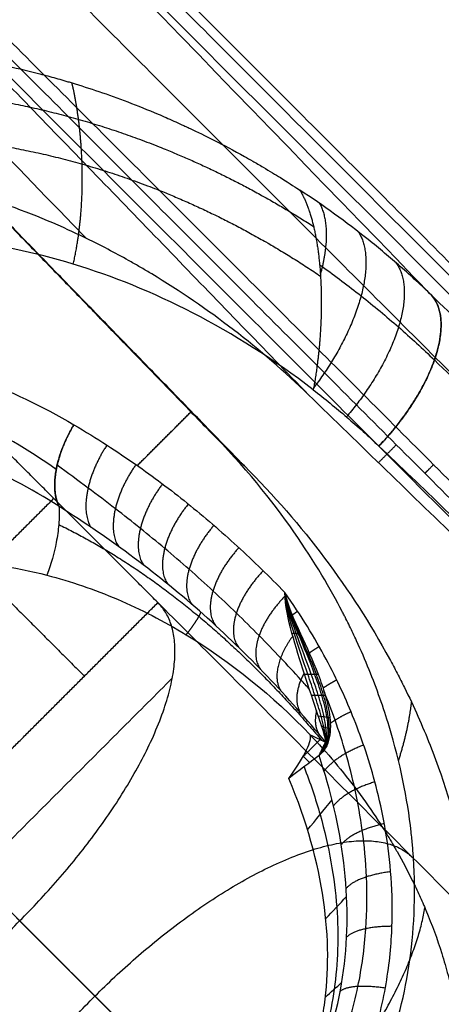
# Model space of a CAD drawing. Header units: millimetres. Extents: x -657 to 864, y -831 to 851.
# Tile 337 of 656: x -510.37 to -508.37, y 108.33 to 112.99. Entities that reach past the tile are written whole.
import ezdxf

# ---------------------------------------------------------------- set-up
doc = ezdxf.new("R2010")
doc.units = ezdxf.units.MM
doc.layers.add('Default', color=7, linetype='Continuous', true_color=0x000000)

msp = doc.modelspace()

# ---------------------------------------------------------------- linework, layer by layer
at = {"layer": 'Default'}
for points in [[(-473.689, 252.9367, -369.8785), (-564.1373, 162.4884, -369.8785), (-654.5856, 72.0401, -369.8785)], [(-474.323, 252.1079, -369.6653), (-564.0399, 162.3909, -369.6653), (-653.7569, 72.6739, -369.6653)], [(-151.6224, -113.899, -356.8362), (-330.6293, 65.108, -356.8362), (-509.6363, 244.1149, -356.8362)], [(-152.2206, -113.3994, -357.0781), (-330.6784, 65.0584, -357.0781), (-509.1362, 243.5162, -357.0781)], [(-363.37, 241.8283, -413.9261), (-503.4234, 101.7749, -413.9261), (-643.4767, -38.2784, -413.9261)], [(-363.801, 241.2679, -413.6894), (-503.3586, 101.7103, -413.6894), (-642.9162, -37.8474, -413.6894)], [(-236.2074, 159.5297, -441.8414), (-398.6931, -2.956, -441.8414), (-561.1788, -165.4416, -441.8414)], [(-236.6391, 159.098, -441.5875), (-398.6931, -2.956, -441.5875), (-560.747, -165.0099, -441.5875)], [(-501.469, 110.3882, -340.6566), (-508.0741, 116.9933, -340.6566), (-514.6793, 123.5984, -340.6566)], [(-514.6793, 123.5984, -340.4027), (-508.0741, 116.9933, -340.4027), (-501.469, 110.3882, -340.4027)], [(-501.469, 110.3882, -340.5297), (-508.0741, 116.9933, -340.5297), (-514.6793, 123.5984, -340.5297)]]:
    msp.add_open_spline(points, degree=2, dxfattribs=at)
for points, knots in [([(-593.1474, 191.4984, -340.3025), (-583.971, 182.322, -350.7035), (-555.936, 154.287, -379.3443), (-491.4402, 89.7912, -426.6492), (-434.2151, 32.5661, -441.8414), (-398.6931, -2.956, -441.8414)], [2.41548, 2.41548, 2.41548, 2.41548, 70.396144, 198.636056, 404.995527, 404.995527, 404.995527, 404.995527]), ([(-592.6359, 190.9868, -340.5563), (-583.5819, 181.9329, -350.7875), (-555.6847, 154.0357, -379.2423), (-491.3808, 89.7317, -426.406), (-434.1928, 32.5437, -441.5875), (-398.6931, -2.956, -441.5875)], [2.408267, 2.408267, 2.408267, 2.408267, 69.367076, 197.537893, 403.786179, 403.786179, 403.786179, 403.786179])]:
    msp.add_open_spline(points, degree=3, knots=knots, dxfattribs=at)
at = {"layer": 'Default', "color": 18, "true_color": 0x000000}
for points, degree in [([(-515.5689, 122.0219, -337.5103), (-509.2279, 115.681, -337.5103), (-502.887, 109.3401, -337.5103)], 2), ([(-502.8549, 109.3722, -338.4639), (-509.1958, 115.7131, -338.4639), (-515.5367, 122.054, -338.4639)], 2), ([(-515.601, 121.9898, -336.5566), (-509.2601, 115.6489, -336.5566), (-502.9191, 109.3079, -336.5566)], 2), ([(-503.3988, 108.8282, -335.8484), (-509.7398, 115.1691, -335.8484), (-516.0807, 121.5101, -335.8484)], 2), ([(-503.4321, 108.7949, -338.4639), (-509.773, 115.1359, -338.4639), (-516.114, 121.4768, -338.4639)], 2), ([(-516.1744, 121.4164, -336.6704), (-509.8335, 115.0755, -336.6704), (-503.4925, 108.7345, -336.6704)], 2), ([(-516.1442, 121.4466, -337.5672), (-509.8033, 115.1057, -337.5672), (-503.4623, 108.7647, -337.5672)], 2), ([(-513.2857, 118.0756, -336.6704), (-507.827, 112.6169, -336.6704), (-502.3684, 107.1582, -336.6704)], 2), ([(-513.1387, 118.0213, -335.8484), (-507.6553, 112.5379, -335.8484), (-502.1719, 107.0545, -335.8484)], 2), ([(-502.584, 106.0264, -334.7666), (-508.2214, 111.6638, -334.7666), (-513.8588, 117.3012, -334.7666)], 2), ([(-508.4207, 111.6852, -330.8051), (-510.2334, 113.5572, -332.1256), (-512.0461, 115.4292, -333.4461), (-513.8588, 117.3012, -334.7666)], 3), ([(-509.003, 111.2131, -330.8733), (-511.5289, 113.8216, -332.7133), (-514.0548, 116.4301, -334.5534)], 2), ([(-514.0525, 116.4419, -334.8674), (-508.5876, 110.977, -334.8674), (-503.1227, 105.5121, -334.8674)], 2), ([(-501.8614, 105.3655, -336.3802), (-507.3387, 110.8428, -336.3802), (-512.8161, 116.3201, -336.3802)], 2), ([(-514.1413, 116.1615, -333.1833), (-512.7795, 114.7591, -332.2071), (-511.4176, 113.3566, -331.2308), (-510.0557, 111.9542, -330.2546)], 3), ([(-513.0742, 116.062, -335.8356), (-507.4806, 110.4685, -335.8356), (-501.8871, 104.8749, -335.8356)], 2), ([(-513.3323, 115.8039, -335.291), (-507.8999, 110.3715, -335.291), (-502.4675, 104.9391, -335.291)], 2), ([(-511.1398, 114.4932, -332.7859), (-508.3199, 111.6734, -332.7859), (-505.5001, 108.8536, -332.7859)], 2), ([(-511.7444, 114.0442, -332.8703), (-508.9036, 111.2034, -332.8703), (-506.0628, 108.3626, -332.8703)], 2), ([(-518.091, 112.4034, -334.8674), (-512.626, 106.9385, -334.8674), (-507.1611, 101.4736, -334.8674)], 2), ([(-510.6192, 112.2232, -330.0648), (-510.0471, 111.6339, -330.52), (-509.4751, 111.0445, -330.9752)], 2), ([(-518.9502, 112.2098, -334.7666), (-513.3128, 106.5724, -334.7666), (-507.6754, 100.9349, -334.7666)], 2), ([(-508.4207, 111.6852, -330.8051), (-508.4685, 111.7312, -330.7649), (-508.5664, 111.8211, -330.6846), (-508.7199, 111.9496, -330.5649), (-508.8793, 112.0708, -330.4463), (-508.9889, 112.1464, -330.3684), (-509.0444, 112.1829, -330.3297)], 3), ([(-509.3074, 110.8769, -330.8842), (-509.9273, 111.5142, -330.4506), (-510.5472, 112.1514, -330.0171)], 2), ([(-506.5882, 100.8185, -335.291), (-512.0206, 106.2509, -335.291), (-517.453, 111.6832, -335.291)], 2), ([(-509.8623, 111.4473, -330.4961), (-509.9697, 111.556, -330.4961), (-510.0771, 111.6648, -330.4961)], 2), ([(-502.584, 106.0264, -334.7666), (-502.9419, 106.3734, -334.5235), (-503.6335, 107.0439, -334.0538), (-504.5957, 107.9767, -333.4002), (-505.49, 108.8438, -332.7927), (-506.3197, 109.6482, -332.2291), (-507.087, 110.3921, -331.7079), (-507.7919, 111.0755, -331.2294), (-508.2176, 111.4882, -330.9395), (-508.4207, 111.6852, -330.8051)], 3), ([(-508.8073, 100.7193, -336.6704), (-514.2659, 106.178, -336.6704), (-519.7246, 111.6367, -336.6704)], 2), ([(-506.7348, 105.0858, -326.8412), (-510.0154, 108.3663, -328.622), (-513.2959, 111.6469, -330.4029)], 2), ([(-509.9628, 111.5506, -330.4259), (-509.9637, 111.5497, -330.5058), (-509.9646, 111.5488, -330.5857)], 2), ([(-508.7036, 100.5229, -335.8484), (-514.187, 106.0063, -335.8484), (-519.6704, 111.4897, -335.8484)], 2), ([(-512.721, 108.4658, -330.7137), (-512.7481, 108.5116, -330.6851), (-512.8019, 108.6084, -330.6261), (-512.8787, 108.7685, -330.5333), (-512.9512, 108.9501, -330.4337), (-513.0159, 109.1581, -330.3268), (-513.067, 109.3979, -330.2127), (-513.0943, 109.6757, -330.0932), (-513.0819, 109.9931, -329.9736), (-513.0036, 110.3447, -329.8665), (-512.8548, 110.6662, -329.7988), (-512.6548, 110.9307, -329.7735), (-512.4098, 111.1431, -329.7863), (-512.1232, 111.3031, -329.8359), (-511.7937, 111.4084, -329.9238), (-511.4219, 111.4512, -330.0527), (-511.011, 111.4207, -330.2258), (-510.5696, 111.3039, -330.4446), (-510.267, 111.1619, -330.6188), (-510.1149, 111.0719, -330.7137)], 3), ([(-506.524, 100.238, -335.8356), (-512.1175, 105.8316, -335.8356), (-517.7111, 111.4251, -335.8356)], 2), ([(-509.7171, 110.2297, -330.8479), (-510.2104, 110.723, -331.1157), (-510.7037, 111.2164, -331.3835)], 2), ([(-503.1227, 105.5121, -334.8674), (-506.0628, 108.3626, -332.8703), (-509.003, 111.2131, -330.8733)], 2), ([(-508.9809, 111.2368, -329.9581), (-508.9268, 111.1951, -329.9912), (-508.8209, 111.109, -330.0574), (-508.7196, 111.0178, -330.1238), (-508.6701, 110.9708, -330.1571)], 3), ([(-517.9692, 111.167, -336.3802), (-512.4919, 105.6897, -336.3802), (-507.0145, 100.2124, -336.3802)], 2), ([(-509.8147, 110.8785, -330.9072), (-509.6876, 111.0056, -330.9072), (-509.5606, 111.1326, -330.9072)], 2), ([(-510.1149, 111.0719, -330.7137), (-510.0601, 111.0395, -330.7479), (-509.9567, 110.9754, -330.8135), (-509.8219, 110.8846, -330.902), (-509.6983, 110.795, -330.9855), (-509.5782, 110.7016, -331.0692), (-509.4576, 110.6012, -331.1558), (-509.3404, 110.4971, -331.2426), (-509.2254, 110.3885, -331.3302), (-509.1518, 110.3149, -331.3879), (-509.1156, 110.2778, -331.4166)], 3), ([(-509.4751, 111.0445, -330.9752), (-509.3913, 110.9607, -330.9297), (-509.3074, 110.8769, -330.8842)], 2), ([(-508.6722, 110.8924, -331.098), (-508.6299, 110.9347, -332.9827), (-508.5876, 110.977, -334.8674)], 2), ([(-508.6701, 110.9708, -330.1571), (-508.4659, 110.7769, -330.2943), (-508.0405, 110.3636, -330.5836), (-507.3355, 109.6804, -331.0624), (-506.5682, 108.9365, -331.5836), (-505.7384, 108.132, -332.1472), (-504.8442, 107.265, -332.7546), (-503.8819, 106.3321, -333.4082), (-503.1903, 105.6616, -333.8779), (-502.8324, 105.3146, -334.121)], 3), ([(-511.052, 110.8681, -331.3835), (-510.5587, 110.3748, -331.1157), (-510.0654, 109.8815, -330.8479)], 2), ([(-510.2104, 110.723, -331.1157), (-510.5587, 110.3748, -331.1157), (-510.9069, 110.0265, -331.1157)], 2), ([(-510.1868, 110.5992, -330.2805), (-509.907, 110.4632, -330.4357), (-509.6386, 110.2868, -330.6065), (-509.3893, 110.0706, -330.7897), (-509.1551, 109.8334, -330.973), (-508.9427, 109.5789, -331.1526)], 5), ([(-510.199, 110.5137, -330.0995), (-510.2087, 110.4652, -330.0036), (-510.2232, 110.4136, -329.9119), (-510.2425, 110.3595, -329.8256)], 3), ([(-511.9266, 107.4663, -331.4168), (-511.8202, 107.3911, -331.488), (-511.5984, 107.2536, -331.6289), (-511.2118, 107.0846, -331.8466), (-510.8306, 106.9854, -332.0349), (-510.4678, 106.949, -332.1914), (-510.1277, 106.9694, -332.3167), (-509.8125, 107.0414, -332.412), (-509.5233, 107.1623, -332.478), (-509.2627, 107.3308, -332.5141), (-509.0335, 107.5473, -332.5191), (-508.8367, 107.8228, -332.4882), (-508.6967, 108.1405, -332.4185), (-508.6247, 108.4492, -332.3258), (-508.6025, 108.7211, -332.2279), (-508.6112, 108.9614, -332.1303), (-508.6403, 109.1752, -332.0351), (-508.682, 109.3627, -331.9453), (-508.7314, 109.5281, -331.8611), (-508.7863, 109.6776, -331.781), (-508.8464, 109.817, -331.7028), (-508.9178, 109.9609, -331.6184), (-509.0058, 110.1148, -331.5236), (-509.0767, 110.2227, -331.4535), (-509.1156, 110.2778, -331.4166)], 3), ([(-510.4136, 109.5332, -330.8479), (-510.0654, 109.8815, -330.8479), (-509.7171, 110.2297, -330.8479)], 2), ([(-509.7171, 110.2297, -330.8479), (-507.4725, 107.9851, -329.6294), (-505.2279, 105.7406, -328.4109)], 2), ([(-510.0116, 104.4138, -332.8703), (-512.8525, 107.2546, -332.8703), (-515.6933, 110.0954, -332.8703)], 2), ([(-509.6489, 109.8719, -331.6327), (-510.5849, 108.9358, -331.6327), (-511.5209, 107.9998, -331.6327)], 2), ([(-509.0304, 109.4992, -331.087), (-508.9893, 109.5404, -331.087), (-508.9482, 109.5815, -331.087)], 2), ([(-508.9964, 109.6039, -330.5159), (-508.9719, 109.5925, -330.8063), (-508.9474, 109.5811, -331.0967), (-508.9229, 109.5697, -331.3871)], 3), ([(-508.9538, 109.5052, -331.658), (-509.0016, 109.4695, -331.5606), (-509.0492, 109.4335, -331.466), (-509.0969, 109.3973, -331.3743)], 3), ([(-508.9983, 109.4719, -331.5681), (-509.0135, 109.4871, -331.3222), (-509.0287, 109.5023, -331.0764)], 2), ([(-509.0079, 109.1533, -331.4766), (-508.9692, 109.2008, -331.5687), (-508.9304, 109.2483, -331.6608), (-508.8917, 109.2957, -331.7529)], 3), ([(-508.9219, 108.7331, -331.6323), (-508.8889, 108.768, -331.7332), (-508.856, 108.803, -331.8341), (-508.8231, 108.8379, -331.9351)], 3), ([(-505.8827, 104.2337, -329.9806), (-508.1273, 106.4782, -331.1991), (-510.3719, 108.7228, -332.4176)], 2), ([(-508.9236, 108.3617, -331.7459), (-508.8977, 108.385, -331.8527), (-508.8718, 108.4083, -331.9594), (-508.8459, 108.4316, -332.0661)], 3)]:
    msp.add_open_spline(points, degree=degree, dxfattribs=at)
for points, degree, knots in [([(-513.8319, 107.3954, -330.3296), (-513.8449, 107.4151, -330.3159), (-513.8667, 107.4484, -330.2928), (-513.911, 107.5202, -330.244), (-513.9277, 107.5477, -330.2254), (-513.9646, 107.6106, -330.1835), (-513.9792, 107.6363, -330.1666), (-514.022, 107.7131, -330.1164), (-514.0469, 107.7602, -330.0863), (-514.0794, 107.824, -330.0459), (-514.0944, 107.8542, -330.027), (-514.1099, 107.8863, -330.007), (-514.1172, 107.9016, -329.9976), (-514.1202, 107.9079, -329.9937), (-514.1222, 107.9121, -329.9911), (-514.1227, 107.9131, -329.9905), (-514.1727, 108.0192, -329.9251), (-514.2142, 108.1181, -329.8662), (-514.2676, 108.2587, -329.7849), (-514.284, 108.3042, -329.7589), (-514.3064, 108.3704, -329.7217), (-514.3172, 108.403, -329.7036), (-514.3289, 108.44, -329.6831), (-514.3337, 108.4556, -329.6745), (-514.3369, 108.466, -329.6688), (-514.3381, 108.4699, -329.6667), (-514.3711, 108.5791, -329.6069), (-514.397, 108.6801, -329.5534), (-514.4291, 108.8278, -329.4776), (-514.4435, 108.9008, -329.4408), (-514.4574, 108.9841, -329.3997), (-514.4637, 109.0253, -329.3797), (-514.4662, 109.0428, -329.3712), (-514.4679, 109.0545, -329.3655), (-514.4686, 109.0595, -329.3631), (-514.4841, 109.1715, -329.3092), (-514.4938, 109.2751, -329.2611), (-514.5018, 109.4271, -329.1931), (-514.5042, 109.5022, -329.1601), (-514.5043, 109.5882, -329.1235), (-514.5037, 109.6307, -329.1056), (-514.5033, 109.6489, -329.098), (-514.503, 109.661, -329.093), (-514.5029, 109.6662, -329.0908), (-514.4963, 109.8898, -328.9982), (-514.4698, 110.1007, -328.9188), (-514.4044, 110.4027, -328.8169), (-514.3783, 110.5009, -328.7858), (-514.3334, 110.644, -328.7434), (-514.3095, 110.7146, -328.7233), (-514.2793, 110.7949, -328.7016), (-514.2658, 110.8288, -328.6928), (-514.2567, 110.8514, -328.6869), (-514.2526, 110.8616, -328.6843), (-514.2069, 110.9714, -328.6565), (-514.1617, 111.0665, -328.6348), (-514.0879, 111.2044, -328.607), (-514.0623, 111.2496, -328.5985), (-514.0091, 111.3384, -328.583), (-513.9823, 111.3808, -328.5762), (-513.8363, 111.5998, -328.5445), (-513.7022, 111.7628, -328.5319), (-513.4816, 111.9832, -328.532), (-513.404, 112.0533, -328.5352), (-513.2824, 112.1528, -328.5448), (-513.2409, 112.1851, -328.5488), (-513.1564, 112.2475, -328.5585), (-513.1122, 112.2784, -328.5642), (-512.9842, 112.3636, -328.5829), (-512.8953, 112.4167, -328.5984), (-512.7573, 112.4902, -328.6264), (-512.6872, 112.5255, -328.6416), (-512.6035, 112.5638, -328.6613), (-512.5673, 112.5796, -328.6701), (-512.543, 112.59, -328.6761), (-512.5298, 112.5956, -328.6795), (-512.3399, 112.6743, -328.7277), (-512.1485, 112.7346, -328.7841), (-511.8468, 112.7996, -328.8861), (-511.7438, 112.817, -328.9229), (-511.5865, 112.8362, -328.9823), (-511.5071, 112.844, -329.013), (-511.4134, 112.85, -329.0506), (-511.3662, 112.8521, -329.0698), (-511.346, 112.8529, -329.0781), (-511.3325, 112.8534, -329.0837), (-511.3249, 112.8536, -329.0868), (-511.2228, 112.8565, -329.1291), (-511.1239, 112.8554, -329.1717), (-510.9722, 112.8473, -329.2396), (-510.8955, 112.8416, -329.2746), (-510.8046, 112.8319, -329.3172), (-510.7588, 112.8263, -329.339), (-510.7392, 112.8237, -329.3484), (-510.726, 112.822, -329.3547), (-510.7187, 112.821, -329.3582), (-510.6201, 112.8073, -329.4057), (-510.5242, 112.7904, -329.4533), (-510.3767, 112.7583, -329.5291), (-510.3269, 112.7465, -329.5551), (-510.2514, 112.7269, -329.5951), (-510.2134, 112.7166, -329.6154), (-510.1688, 112.7039, -329.6395), (-510.1496, 112.6982, -329.65), (-510.1368, 112.6944, -329.657), (-510.1291, 112.6921, -329.6612), (-510.0418, 112.6657, -329.709), (-509.9534, 112.636, -329.7584), (-509.8131, 112.5826, -329.8396), (-509.765, 112.5634, -329.8679), (-509.6911, 112.5321, -329.912), (-509.6538, 112.5158, -329.9345), (-509.6095, 112.4957, -329.9614), (-509.5872, 112.4854, -329.9751), (-509.5775, 112.4809, -329.981), (-509.5711, 112.4779, -329.985), (-509.5668, 112.4759, -329.9876), (-509.4968, 112.4428, -330.0308), (-509.4098, 112.3997, -330.0853), (-509.2942, 112.3351, -330.1609), (-509.2811, 112.3277, -330.1695), (-509.2611, 112.3163, -330.1826), (-509.252, 112.311, -330.1887), (-509.2351, 112.3012, -330.1999), (-509.1942, 112.2772, -330.2272), (-509.1599, 112.2563, -330.2503), (-509.09, 112.2129, -330.2979), (-509.0596, 112.1929, -330.3191), (-509.0444, 112.1829, -330.3297)], 3, [0, 0, 0, 0, 0.231576, 0.231576, 0.347365, 0.347365, 0.463153, 0.463153, 0.694729, 0.694729, 0.810517, 0.868411, 0.897358, 0.911832, 0.911832, 0.926305, 0.926305, 1.389458, 1.389458, 1.621035, 1.621035, 1.736823, 1.794717, 1.823664, 1.823664, 1.852611, 1.852611, 2.315764, 2.315764, 2.54734, 2.663128, 2.721022, 2.749969, 2.749969, 2.778916, 2.778916, 3.242069, 3.242069, 3.473645, 3.589434, 3.647328, 3.676275, 3.676275, 3.705222, 3.705222, 4.631527, 4.631527, 5.09468, 5.09468, 5.326256, 5.442045, 5.499939, 5.499939, 5.557833, 5.557833, 6.020985, 6.020985, 6.252562, 6.252562, 6.484138, 6.484138, 7.410444, 7.410444, 7.873596, 7.873596, 8.105173, 8.105173, 8.336749, 8.336749, 8.799902, 8.799902, 9.031478, 9.147266, 9.20516, 9.20516, 9.263054, 9.263054, 10.18936, 10.18936, 10.652513, 10.652513, 10.884089, 10.999877, 11.057771, 11.086718, 11.086718, 11.115665, 11.115665, 11.578818, 11.578818, 11.810394, 11.926183, 11.984077, 12.013024, 12.013024, 12.041971, 12.041971, 12.505124, 12.505124, 12.7367, 12.7367, 12.852488, 12.910382, 12.939329, 12.939329, 12.968276, 12.968276, 13.431429, 13.431429, 13.663005, 13.663005, 13.778794, 13.836688, 13.865635, 13.880108, 13.880108, 13.894582, 13.894582, 14.357734, 14.357734, 14.415629, 14.415629, 14.444576, 14.444576, 14.473523, 14.589311, 14.589311, 14.820887, 14.820887, 14.820887, 14.820887]), ([(-510.1178, 111.8322, -329.3607), (-510.0967, 111.9268, -329.3354), (-510.0758, 112.0707, -329.3214), (-510.0665, 112.2688, -329.346), (-510.0808, 112.4458, -329.4183), (-510.1032, 112.5973, -329.5437), (-510.1169, 112.6613, -329.6208), (-510.1246, 112.6907, -329.6636)], 5, [0, 0, 0, 0, 0, 0, 0.5, 0.75, 1, 1, 1, 1, 1, 1]), ([(-513.6595, 107.3304, -330.1184), (-513.7964, 107.5426, -329.9836), (-514.036, 107.9812, -329.7213), (-514.2895, 108.6738, -329.3522), (-514.4086, 109.6274, -328.9229), (-514.15, 110.7964, -328.54), (-513.4627, 111.8145, -328.3938), (-512.4438, 112.5022, -328.5401), (-511.2709, 112.7596, -328.9246), (-510.3171, 112.6388, -329.3549), (-509.6278, 112.3857, -329.7226), (-509.1909, 112.1468, -329.984), (-508.9794, 112.0105, -330.1184)], 5, [0, 0, 0, 0, 0, 0, 0.1249362, 0.2498725, 0.3748087, 0.4997449, 0.6248087, 0.7498725, 0.8749362, 0.9999999, 0.9999999, 0.9999999, 0.9999999, 0.9999999, 0.9999999]), ([(-513.4245, 107.2976, -329.9804), (-513.5735, 107.5174, -329.8486), (-513.8281, 107.9686, -329.595), (-514.0826, 108.6698, -329.2468), (-514.1823, 109.5937, -328.8625), (-513.9128, 110.6811, -328.5382), (-513.2625, 111.6135, -328.4195), (-512.3282, 112.266, -328.538), (-511.2327, 112.5328, -328.8658), (-510.3075, 112.4308, -329.2517), (-509.6127, 112.1766, -329.5974), (-509.165, 111.9234, -329.8494), (-508.9467, 111.7754, -329.9804)], 5, [0, 0, 0, 0, 0, 0, 0.1249362, 0.2498725, 0.3748087, 0.4997449, 0.6248087, 0.7498725, 0.8749362, 0.9999999, 0.9999999, 0.9999999, 0.9999999, 0.9999999, 0.9999999]), ([(-509.0444, 112.1829, -330.3297), (-509.0284, 112.1565, -330.2809), (-508.9995, 112.0956, -330.1905), (-508.9527, 111.9378, -330.0311), (-508.9332, 111.7313, -329.935), (-508.9413, 111.5094, -329.9096), (-508.9609, 111.3457, -329.9275), (-508.9809, 111.2368, -329.9581)], 5, [-1.570275, -1.570275, -1.570275, -1.570275, -1.570275, -1.570275, -1.177706, -0.785138, 0, 0, 0, 0, 0, 0]), ([(-509.003, 111.2131, -330.8733), (-509.2299, 111.4331, -330.7192), (-509.4776, 111.624, -330.5679), (-509.763, 111.7959, -330.4101), (-509.7785, 111.8051, -330.4016), (-509.8109, 111.824, -330.3839), (-509.8596, 111.852, -330.3575), (-509.974, 111.9145, -330.2965), (-510.2056, 112.0285, -330.1773), (-510.4092, 112.1073, -330.0799), (-510.5472, 112.1514, -330.0171)], 3, [-2.715449, -2.715449, -2.715449, -2.715449, -1.357725, -1.357725, -1.272867, -1.272867, -1.188009, -1.018294, -0.678862, 0, 0, 0, 0]), ([(-508.9809, 111.2368, -329.9581), (-509.3574, 111.5272, -329.7281), (-509.9389, 111.814, -329.4287), (-510.6693, 111.9642, -329.125), (-511.3568, 111.9772, -328.8834), (-512.1241, 111.762, -328.693), (-512.8663, 111.2164, -328.6252), (-513.4082, 110.4785, -328.6928), (-513.6267, 109.7232, -328.8779), (-513.6164, 109.0396, -329.1172), (-513.4677, 108.3054, -329.4217), (-513.1798, 107.7129, -329.7254), (-512.8859, 107.3319, -329.9581)], 3, [0, 0, 0, 0, 1.582972, 2.374457, 3.165943, 4.748915, 6.331886, 7.913243, 9.494601, 10.285279, 11.075958, 12.657316, 12.657316, 12.657316, 12.657316]), ([(-508.9508, 111.8296, -330.0032), (-508.9467, 111.8266, -330.0056), (-508.88, 111.779, -330.0444), (-508.7531, 111.6835, -330.12), (-508.5759, 111.5362, -330.2307), (-508.4626, 111.4322, -330.305), (-508.4072, 111.3789, -330.3422), (-508.4072, 111.3789, -330.3422)], 3, [0.93490205, 0.93490205, 0.93490205, 0.93490205, 0.93632174, 0.95750941, 0.97876455, 1, 1.00000422, 1.00000422, 1.00000422, 1.00000422]), ([(-508.4072, 111.3789, -330.3422), (-508.1917, 111.1712, -330.4871), (-507.7433, 110.7361, -330.7921), (-507.0403, 110.0547, -331.2694), (-506.2729, 109.3106, -331.7907), (-505.4422, 108.5053, -332.3549), (-504.5461, 107.6365, -332.9636), (-503.581, 106.7008, -333.6191), (-502.9142, 106.0544, -334.0721), (-502.5685, 105.7192, -334.3069)], 3, [0, 0, 0, 0, 0.1094988, 0.2301716, 0.3616515, 0.5038906, 0.6572258, 0.8223124, 1, 1, 1, 1]), ([(-510.1985, 110.8601, -330.6673), (-510.1985, 110.8601, -330.6673), (-510.3296, 110.9524, -330.5915), (-510.5937, 111.108, -330.4475), (-511.0044, 111.2611, -330.2496), (-511.3953, 111.3283, -330.0857), (-511.757, 111.3175, -329.9578), (-512.0833, 111.2366, -329.8672), (-512.3698, 111.0912, -329.8146), (-512.6117, 110.8852, -329.8011), (-512.8011, 110.6218, -329.8288), (-512.9248, 110.314, -329.8973), (-512.9758, 109.9928, -329.9966), (-512.967, 109.6912, -330.1091), (-512.92, 109.427, -330.2204), (-512.8518, 109.1997, -330.3247), (-512.7726, 109.0041, -330.4208), (-512.688, 108.8342, -330.5089), (-512.6007, 108.6848, -330.5901), (-512.5397, 108.5929, -330.6422), (-512.5091, 108.5495, -330.6673), (-512.5091, 108.5495, -330.6673)], 3, [0, 0, 0, 0, 0, 0.095848, 0.181917, 0.258955, 0.328182, 0.391479, 0.45108, 0.509598, 0.569592, 0.633125, 0.697523, 0.756481, 0.808856, 0.855304, 0.896771, 0.934131, 0.96825, 1, 1.000002, 1.000002, 1.000002, 1.000002]), ([(-510.1863, 110.6862, -330.4939), (-510.3184, 110.7699, -330.4276), (-510.5811, 110.9096, -330.3039), (-510.9787, 111.0435, -330.1404), (-511.3468, 111.0995, -330.01), (-511.6781, 111.0871, -329.912), (-511.9691, 111.0149, -329.8448), (-512.2192, 110.8889, -329.8066), (-512.4275, 110.7119, -329.797), (-512.5904, 110.4843, -329.8168), (-512.6984, 110.2137, -329.8669), (-512.7451, 109.9243, -329.9415), (-512.74, 109.6459, -330.0287), (-512.7006, 109.3968, -330.1173), (-512.6416, 109.1789, -330.2025), (-512.5719, 108.9888, -330.2824), (-512.4965, 108.8217, -330.3569), (-512.4181, 108.6732, -330.4267), (-512.3629, 108.581, -330.472), (-512.3352, 108.5373, -330.4939)], 3, [0, 0, 0, 0, 0.669101, 1.269926, 1.807708, 2.290965, 2.732824, 3.14888, 3.557383, 3.976186, 4.419689, 4.869238, 5.280808, 5.646426, 5.970668, 6.260137, 6.520938, 6.759114, 6.980762, 6.980762, 6.980762, 6.980762]), ([(-509.0633, 107.4142, -332.5596), (-508.8639, 107.6136, -332.5596), (-508.7072, 107.8676, -332.5234), (-508.562, 108.3088, -332.4074), (-508.5286, 108.4657, -332.3585), (-508.5043, 108.7126, -332.2705), (-508.5005, 108.7968, -332.2388), (-508.5016, 108.9254, -332.1876), (-508.5038, 108.9903, -332.1612), (-508.5095, 109.0669, -332.1288), (-508.5126, 109.0999, -332.1146), (-508.5149, 109.122, -332.1051), (-508.5162, 109.1343, -332.0998), (-508.5351, 109.3009, -332.0272), (-508.5686, 109.4687, -331.9487), (-508.6483, 109.7316, -331.8144), (-508.6797, 109.8211, -331.7669), (-508.735, 109.9573, -331.6917), (-508.7648, 110.0259, -331.653), (-508.8032, 110.1066, -331.6063), (-508.8233, 110.147, -331.5825), (-508.8336, 110.1673, -331.5705), (-508.8381, 110.176, -331.5653), (-508.8411, 110.1818, -331.5619), (-508.8433, 110.186, -331.5594), (-508.8978, 110.2908, -331.4969), (-508.9714, 110.4191, -331.4185), (-509.1752, 110.7111, -331.2243), (-509.3055, 110.875, -331.1081), (-509.4751, 111.0445, -330.9752)], 3, [0, 0, 0, 0, 1.527211, 1.527211, 2.290817, 2.290817, 2.67262, 2.67262, 2.863521, 2.958972, 3.006697, 3.006697, 3.054422, 3.054422, 3.818028, 3.818028, 4.199831, 4.199831, 4.390732, 4.486183, 4.533908, 4.557771, 4.569702, 4.569702, 4.581634, 4.581634, 5.345239, 5.345239, 6.108845, 6.108845, 6.108845, 6.108845]), ([(-508.9989, 109.8189, -331.5345), (-509.0124, 109.8341, -331.5228), (-509.0574, 109.8841, -331.4841), (-509.1365, 109.9696, -331.4176), (-509.2383, 110.075, -331.3345), (-509.3451, 110.1808, -331.25), (-509.4556, 110.2854, -331.1655), (-509.5687, 110.3874, -331.0822), (-509.6833, 110.486, -331.0011), (-509.7997, 110.5815, -330.922), (-509.9207, 110.6766, -330.8432), (-510.0521, 110.7759, -330.7616), (-510.1451, 110.844, -330.7065), (-510.1944, 110.8799, -330.6779), (-510.1944, 110.8799, -330.6779)], 3, [0.6492552, 0.6492552, 0.6492552, 0.6492552, 0.6627505, 0.6940804, 0.7266277, 0.7600617, 0.7937887, 0.8273786, 0.8607441, 0.893387, 0.9262318, 0.9611848, 1, 1.0000023, 1.0000023, 1.0000023, 1.0000023]), ([(-509.3074, 110.8769, -330.8842), (-509.0296, 110.5991, -331.0758), (-508.8004, 110.2945, -331.26), (-508.614, 109.9528, -331.4421), (-508.6074, 109.9405, -331.4486), (-508.5954, 109.9179, -331.4605), (-508.5775, 109.884, -331.4784), (-508.5373, 109.8048, -331.5196), (-508.4626, 109.646, -331.6001), (-508.3366, 109.3272, -331.7535), (-508.2683, 109.0518, -331.872), (-508.1849, 108.4982, -332.0917), (-508.2052, 108.1548, -332.2031), (-508.3046, 107.8274, -332.2818), (-508.3072, 107.8191, -332.2837), (-508.313, 107.8009, -332.288), (-508.3218, 107.7739, -332.2943), (-508.3436, 107.7117, -332.3082), (-508.3919, 107.591, -332.3332), (-508.5075, 107.364, -332.3716), (-508.6391, 107.1943, -332.3848), (-508.7412, 107.0922, -332.3847)], 3, [-6.290977, -6.290977, -6.290977, -6.290977, -4.718233, -4.718233, -4.669085, -4.669085, -4.619936, -4.52164, -4.325047, -3.931861, -3.145489, -3.145489, -1.572744, -1.572744, -1.523596, -1.523596, -1.474448, -1.376151, -1.179558, -0.786372, 0, 0, 0, 0]), ([(-510.1863, 110.6862, -330.4939), (-510.1841, 110.659, -330.4214), (-510.1844, 110.6042, -330.2868), (-510.1931, 110.5435, -330.1583), (-510.199, 110.5137, -330.0995)], 3, [-0.5830118, -0.5830118, -0.5830118, -0.5830118, -0.2740657, 0, 0, 0, 0]), ([(-508.9229, 109.5697, -331.3871), (-509.0991, 109.7831, -331.2233), (-509.2917, 109.9864, -331.0621), (-509.6057, 110.2664, -330.8336), (-509.7147, 110.3556, -330.7598), (-509.9428, 110.5258, -330.6201), (-510.0619, 110.6066, -330.5544), (-510.1863, 110.6862, -330.4939)], 3, [-2.568649, -2.568649, -2.568649, -2.568649, -1.284325, -1.284325, -0.642162, -0.642162, 0, 0, 0, 0]), ([(-512.0085, 108.5934, -329.8256), (-512.029, 108.6726, -329.7913), (-512.0523, 108.7901, -329.7427), (-512.0668, 108.9252, -329.6911), (-512.0703, 108.9827, -329.6701), (-512.072, 109.0209, -329.6563), (-512.0725, 109.0414, -329.649), (-512.0737, 109.129, -329.6184), (-512.0688, 109.2316, -329.5847), (-512.0521, 109.3471, -329.5506), (-512.0427, 109.3957, -329.5372), (-512.0359, 109.4278, -329.5284), (-512.0319, 109.4449, -329.5239), (-512.0136, 109.5188, -329.5047), (-511.9865, 109.6043, -329.4846), (-511.9516, 109.6851, -329.4687), (-511.9266, 109.738, -329.4591), (-511.9126, 109.765, -329.4546), (-511.8445, 109.8866, -329.4362), (-511.7781, 109.9744, -329.4288), (-511.662, 110.0905, -329.4288), (-511.6001, 110.1444, -329.4316), (-511.5326, 110.1918, -329.4385), (-511.4863, 110.222, -329.444), (-511.4635, 110.2359, -329.4471), (-511.3876, 110.2784, -329.4586), (-511.3084, 110.3159, -329.473), (-511.2104, 110.3506, -329.4949), (-511.1671, 110.3635, -329.5053), (-511.138, 110.3717, -329.5125), (-511.1243, 110.3753, -329.516), (-511.0452, 110.395, -329.5365), (-510.9476, 110.4123, -329.5642), (-510.8293, 110.4216, -329.6018), (-510.7775, 110.4233, -329.6191), (-510.7428, 110.4239, -329.6308), (-510.7268, 110.424, -329.6363), (-510.556, 110.4218, -329.696), (-510.4009, 110.4004, -329.7569), (-510.2425, 110.3595, -329.8256)], 3, [0, 0, 0, 0, 0.288575, 0.432862, 0.505006, 0.505006, 0.57715, 0.57715, 0.865724, 1.010012, 1.082156, 1.082156, 1.154299, 1.154299, 1.442874, 1.587161, 1.587161, 1.731449, 1.731449, 2.308598, 2.308598, 2.597173, 2.741461, 2.741461, 2.885748, 2.885748, 3.174323, 3.31861, 3.390754, 3.390754, 3.462898, 3.462898, 3.751473, 3.89576, 3.967904, 3.967904, 4.040047, 4.040047, 4.617197, 4.617197, 4.617197, 4.617197]), ([(-510.2425, 110.3595, -329.8256), (-510.1299, 110.3303, -329.8745), (-509.963, 110.2732, -329.9518), (-509.7991, 110.1959, -330.0349), (-509.6906, 110.1399, -330.0917), (-509.6359, 110.1093, -330.1211), (-509.3714, 109.9489, -330.2676), (-509.1715, 109.7877, -330.3921), (-508.9964, 109.6039, -330.5159)], 3, [0, 0, 0, 0, 0.549869, 0.824803, 0.824803, 1.099737, 1.099737, 2.199475, 2.199475, 2.199475, 2.199475]), ([(-508.9229, 109.5697, -331.3871), (-508.9214, 109.569, -331.4048), (-508.9203, 109.5726, -331.441), (-508.9253, 109.5918, -331.4716), (-508.9358, 109.6281, -331.5082), (-508.9465, 109.6609, -331.5204), (-508.9785, 109.758, -331.5414), (-509.0014, 109.825, -331.5362), (-509.0441, 109.956, -331.5174), (-509.0641, 110.0208, -331.502), (-509.0996, 110.1501, -331.4641), (-509.1149, 110.2145, -331.4417), (-509.1156, 110.2778, -331.4166)], 3, [0, 0, 0, 0, 0.063994, 0.127988, 0.127988, 0.255977, 0.255977, 0.511954, 0.511954, 0.767931, 0.767931, 1.023908, 1.023908, 1.023908, 1.023908]), ([(-509.1156, 110.2778, -331.4166), (-509.1012, 110.2097, -331.449), (-509.0412, 110.0821, -331.518), (-508.969, 109.9242, -331.6054), (-508.9225, 109.7916, -331.6707), (-508.9025, 109.7044, -331.7067), (-508.8986, 109.6311, -331.7252), (-508.9058, 109.575, -331.7277), (-508.9281, 109.5278, -331.7047), (-508.9458, 109.5112, -331.6744), (-508.9538, 109.5052, -331.658)], 3, [0, 0, 0, 0, 0.317967, 0.635934, 0.794917, 0.953901, 1.033392, 1.112884, 1.192376, 1.271867, 1.271867, 1.271867, 1.271867]), ([(-508.9306, 109.5535, -331.4548), (-508.9275, 109.5545, -331.4721), (-508.9223, 109.5614, -331.5069), (-508.9223, 109.5948, -331.5469), (-508.9307, 109.6416, -331.5668), (-508.9474, 109.7079, -331.5766), (-508.9733, 109.7918, -331.5708), (-509.018, 109.9237, -331.545), (-509.0736, 110.0847, -331.4943), (-509.1116, 110.2133, -331.4435), (-509.1156, 110.2778, -331.4166)], 3, [0, 0, 0, 0, 0.0625, 0.125, 0.1875, 0.25, 0.375, 0.5, 0.75, 1, 1, 1, 1]), ([(-508.9384, 109.5374, -331.5226), (-508.9336, 109.5401, -331.5396), (-508.9242, 109.5502, -331.5728), (-508.9168, 109.5882, -331.6072), (-508.92, 109.6381, -331.6196), (-508.9325, 109.7067, -331.6199), (-508.9564, 109.7918, -331.6041), (-509.0017, 109.9239, -331.5651), (-509.0628, 110.0838, -331.5022), (-509.1081, 110.2121, -331.4453), (-509.1156, 110.2778, -331.4166)], 3, [0, 0, 0, 0, 0.0625, 0.125, 0.1875, 0.25, 0.375, 0.5, 0.75, 1, 1, 1, 1]), ([(-508.9461, 109.5213, -331.5903), (-508.9397, 109.5256, -331.607), (-508.9262, 109.539, -331.6387), (-508.9113, 109.5816, -331.6674), (-508.9093, 109.6346, -331.6724), (-508.9175, 109.7055, -331.6633), (-508.9394, 109.7917, -331.6374), (-508.9853, 109.924, -331.5853), (-509.052, 110.083, -331.5101), (-509.1047, 110.2109, -331.4471), (-509.1156, 110.2778, -331.4166)], 3, [0, 0, 0, 0, 0.0625, 0.125, 0.1875, 0.25, 0.375, 0.5, 0.75, 1, 1, 1, 1]), ([(-508.95, 109.5133, -331.6242), (-508.9428, 109.5184, -331.6407), (-508.9272, 109.5334, -331.6717), (-508.9086, 109.5783, -331.6976), (-508.9039, 109.6329, -331.6988), (-508.91, 109.705, -331.685), (-508.9309, 109.7917, -331.6541), (-508.9772, 109.9241, -331.5954), (-509.0466, 110.0825, -331.514), (-509.1029, 110.2103, -331.448), (-509.1156, 110.2778, -331.4166)], 3, [0, 0, 0, 0, 0.0625, 0.125, 0.1875, 0.25, 0.375, 0.5, 0.75, 1, 1, 1, 1]), ([(-509.5834, 110.0774, -330.1502), (-509.5672, 110.0982, -330.2549), (-509.5478, 110.1242, -330.3997), (-509.5319, 110.147, -330.5497), (-509.5207, 110.1659, -330.7038), (-509.5145, 110.1805, -330.8606), (-509.5132, 110.1839, -330.901)], 5, [-0.0000064, -0.0000064, -0.0000064, -0.0000064, -0.0000064, -0.0000064, 0.5, 0.6722891, 0.6722891, 0.6722891, 0.6722891, 0.6722891, 0.6722891]), ([(-509.0819, 110.0854, -331.4831), (-509.0784, 110.0859, -331.4857), (-509.072, 110.0843, -331.4919), (-509.0619, 110.0841, -331.5005), (-509.0535, 110.0831, -331.508), (-509.0468, 110.0831, -331.5137), (-509.0435, 110.082, -331.5169), (-509.0417, 110.0824, -331.5182)], 3, [0.0052769, 0.0052769, 0.0052769, 0.0052769, 0.25, 0.5, 0.75, 0.875, 1.0000001, 1.0000001, 1.0000001, 1.0000001]), ([(-509.0227, 109.8905, -331.5268), (-509.0173, 109.8911, -331.5344), (-509.0068, 109.8902, -331.5504), (-508.9906, 109.8906, -331.5739), (-508.9772, 109.8904, -331.5938), (-508.9664, 109.8908, -331.6094), (-508.9611, 109.89, -331.6176), (-508.9583, 109.8905, -331.6214)], 3, [0.0035178, 0.0035178, 0.0035178, 0.0035178, 0.25, 0.5, 0.75, 0.875, 1.0000001, 1.0000001, 1.0000001, 1.0000001]), ([(-511.455, 107.2795, -331.663), (-511.3308, 107.2283, -331.7294), (-511.0772, 107.1437, -331.8568), (-510.695, 107.0776, -332.0239), (-510.331, 107.0735, -332.1597), (-509.9994, 107.1249, -332.2621), (-509.7005, 107.226, -332.3339), (-509.434, 107.3737, -332.3767), (-509.1996, 107.569, -332.3908), (-509.0012, 107.8147, -332.3738), (-508.8533, 108.1003, -332.3241), (-508.7648, 108.3969, -332.2485), (-508.7272, 108.6745, -332.1607), (-508.7246, 108.9225, -332.0702), (-508.7448, 109.1428, -331.981), (-508.7796, 109.338, -331.8952), (-508.824, 109.5123, -331.8133), (-508.874, 109.6673, -331.7361), (-508.9112, 109.764, -331.6855), (-508.9297, 109.8089, -331.6614)], 3, [0.2266809, 0.2266809, 0.2266809, 0.2266809, 0.2651327, 0.303051, 0.3376114, 0.3695741, 0.399721, 0.4289494, 0.4581956, 0.4887049, 0.5210057, 0.551572, 0.5782126, 0.6018065, 0.6229347, 0.6417467, 0.658723, 0.6744954, 0.6884092, 0.6884092, 0.6884092, 0.6884092]), ([(-508.9899, 109.7918, -331.5358), (-508.9844, 109.7922, -331.5466), (-508.9737, 109.7913, -331.5691), (-508.9572, 109.7914, -331.6024), (-508.9435, 109.791, -331.6305), (-508.9325, 109.7911, -331.6528), (-508.9271, 109.7904, -331.6643), (-508.9243, 109.7908, -331.6697)], 3, [0.0052816, 0.0052816, 0.0052816, 0.0052816, 0.25, 0.5, 0.75, 0.875, 1.0000001, 1.0000001, 1.0000001, 1.0000001]), ([(-508.9572, 109.6932, -331.5274), (-508.9526, 109.6929, -331.5425), (-508.9436, 109.6913, -331.5731), (-508.9299, 109.6896, -331.6187), (-508.9185, 109.6879, -331.657), (-508.9094, 109.6868, -331.6875), (-508.9048, 109.6859, -331.7029), (-508.9025, 109.6858, -331.7104)], 3, [0.0017612, 0.0017612, 0.0017612, 0.0017612, 0.25, 0.5, 0.75, 0.875, 1.0000001, 1.0000001, 1.0000001, 1.0000001]), ([(-508.9417, 109.6458, -331.5122), (-508.9382, 109.6447, -331.5297), (-508.9314, 109.642, -331.5648), (-508.921, 109.6384, -331.6175), (-508.9124, 109.6352, -331.6616), (-508.9055, 109.6329, -331.6968), (-508.902, 109.6314, -331.7145), (-508.9003, 109.6309, -331.7233)], 3, [0.0019931, 0.0019931, 0.0019931, 0.0019931, 0.25, 0.5, 0.75, 0.875, 1.0000001, 1.0000001, 1.0000001, 1.0000001]), ([(-509.0969, 109.3973, -331.3743), (-509.0578, 109.4523, -331.2445), (-509.0299, 109.4971, -331.1081), (-508.9956, 109.5676, -330.8164), (-508.9901, 109.5914, -330.6676), (-508.9964, 109.6039, -330.5159)], 3, [0, 0, 0, 0, 0.605479, 0.605479, 1.210959, 1.210959, 1.210959, 1.210959]), ([(-508.9964, 109.6039, -330.5159), (-508.9153, 109.5188, -330.5732), (-508.803, 109.3858, -330.6579), (-508.688, 109.2212, -330.7543), (-508.6346, 109.1365, -330.8019), (-508.6089, 109.0936, -330.8256), (-508.5963, 109.072, -330.8374), (-508.59, 109.0612, -330.8433), (-508.5874, 109.0565, -330.8458), (-508.5856, 109.0534, -330.8475), (-508.5842, 109.051, -330.8488), (-508.558, 109.0049, -330.8737), (-508.5216, 108.9361, -330.91), (-508.4832, 108.8548, -330.9513), (-508.4649, 108.8139, -330.9717), (-508.4561, 108.7934, -330.9818), (-508.4523, 108.7846, -330.9861), (-508.4498, 108.7787, -330.989), (-508.4483, 108.7749, -330.9909), (-508.4188, 108.7046, -331.0253), (-508.3813, 108.6021, -331.0736), (-508.3468, 108.4821, -331.1269), (-508.3318, 108.4219, -331.1528), (-508.3249, 108.3919, -331.1655), (-508.3221, 108.379, -331.1709), (-508.3202, 108.3704, -331.1745), (-508.3191, 108.365, -331.1768), (-508.2968, 108.2588, -331.2211), (-508.2769, 108.1074, -331.2802), (-508.2755, 107.9359, -331.3398), (-508.2803, 107.8515, -331.3673), (-508.2841, 107.8096, -331.3804), (-508.286, 107.7917, -331.3859), (-508.2873, 107.7798, -331.3896), (-508.2881, 107.7729, -331.3917), (-508.2985, 107.6891, -331.417), (-508.3216, 107.5751, -331.4484), (-508.3633, 107.45, -331.4771), (-508.3844, 107.3981, -331.4877), (-508.3992, 107.3638, -331.4945), (-508.4075, 107.3457, -331.4979), (-508.4751, 107.2055, -331.5229), (-508.5533, 107.095, -331.534), (-508.6487, 106.9996, -331.534)], 3, [0, 0, 0, 0, 0.134249, 0.201373, 0.234936, 0.251717, 0.260107, 0.264303, 0.2664, 0.2664, 0.268498, 0.268498, 0.402747, 0.469871, 0.503433, 0.520214, 0.528605, 0.528605, 0.536996, 0.536996, 0.805493, 0.939742, 1.006867, 1.040429, 1.05721, 1.05721, 1.073991, 1.073991, 1.610987, 1.879485, 2.013733, 2.080858, 2.11442, 2.11442, 2.147982, 2.147982, 2.684978, 2.953476, 3.087725, 3.087725, 3.221974, 3.221974, 4.295965, 4.295965, 4.295965, 4.295965]), ([(-508.9538, 109.5052, -331.658), (-508.9525, 109.5079, -331.6468), (-508.95, 109.5133, -331.6242), (-508.9448, 109.524, -331.579), (-508.9384, 109.5374, -331.5226), (-508.9306, 109.5535, -331.4548), (-508.9255, 109.5643, -331.4096), (-508.9229, 109.5697, -331.3871)], 3, [-0.3773076, -0.3773076, -0.3773076, -0.3773076, -0.3301442, -0.2829807, -0.1886538, -0.0943269, 0, 0, 0, 0]), ([(-508.9218, 109.5765, -331.4396), (-508.9224, 109.5728, -331.4614), (-508.9236, 109.5652, -331.5049), (-508.9253, 109.554, -331.5702), (-508.9268, 109.5446, -331.6247), (-508.928, 109.5372, -331.6683), (-508.9286, 109.5334, -331.6901), (-508.9289, 109.5315, -331.7009)], 3, [0.0004395, 0.0004395, 0.0004395, 0.0004395, 0.25, 0.5, 0.75, 0.875, 1.0000001, 1.0000001, 1.0000001, 1.0000001]), ([(-508.9288, 109.6039, -331.4838), (-508.9271, 109.6017, -331.5037), (-508.9237, 109.597, -331.5436), (-508.9186, 109.5902, -331.6035), (-508.9143, 109.5845, -331.6535), (-508.9109, 109.5799, -331.6935), (-508.9092, 109.5776, -331.7135), (-508.9083, 109.5765, -331.7235)], 3, [0.0008792, 0.0008792, 0.0008792, 0.0008792, 0.25, 0.5, 0.75, 0.875, 1.0000001, 1.0000001, 1.0000001, 1.0000001]), ([(-511.1543, 107.3048, -331.658), (-510.8234, 107.1915, -331.8137), (-510.4709, 107.1437, -331.9516), (-509.9682, 107.211, -332.0995), (-509.8056, 107.2567, -332.1388), (-509.5066, 107.3968, -332.1921), (-509.3704, 107.4912, -332.2059), (-509.1398, 107.7219, -332.2059), (-509.0455, 107.8581, -332.192), (-508.9055, 108.1572, -332.1387), (-508.8599, 108.3198, -332.0993), (-508.7928, 108.8225, -331.9513), (-508.8406, 109.1744, -331.8137), (-508.9538, 109.5052, -331.658)], 3, [0, 0, 0, 0, 1.508016, 1.508016, 2.262024, 2.262024, 3.016032, 3.016032, 3.77004, 3.77004, 4.524048, 4.524048, 6.032064, 6.032064, 6.032064, 6.032064]), ([(-509.0249, 109.4518, -331.515), (-508.9952, 109.3756, -331.5508), (-508.9179, 109.1446, -331.6549), (-508.8549, 108.7798, -331.7993), (-508.8694, 108.3901, -331.926), (-508.9575, 108.0563, -332.009), (-509.1049, 107.779, -332.0528), (-509.3026, 107.555, -332.0617), (-509.5509, 107.3802, -332.0368), (-509.8543, 107.2591, -331.9753), (-510.2143, 107.2034, -331.8726), (-510.6289, 107.229, -331.7239), (-510.9382, 107.3129, -331.5912), (-511.0978, 107.3746, -331.5165), (-511.1009, 107.3758, -331.515)], 3, [0.0837742, 0.0837742, 0.0837742, 0.0837742, 0.1, 0.1333333, 0.1666667, 0.2, 0.2333333, 0.2666667, 0.3, 0.3333333, 0.3666667, 0.4, 0.4333333, 0.4339997, 0.4339997, 0.4339997, 0.4339997]), ([(-509.2664, 107.6173, -331.8694), (-509.1777, 107.706, -331.8694), (-509.1034, 107.8108, -331.8602), (-509.0176, 107.9887, -331.8319), (-508.9933, 108.0515, -331.82), (-508.9637, 108.1502, -331.7987), (-508.9506, 108.2008, -331.7871), (-508.9402, 108.2529, -331.7743), (-508.9339, 108.2881, -331.7654), (-508.9312, 108.3048, -331.7611), (-508.9069, 108.4753, -331.7161), (-508.9069, 108.6428, -331.6646), (-508.9581, 108.9976, -331.5398), (-509.0103, 109.1925, -331.4639), (-509.0969, 109.3973, -331.3743)], 3, [-2.789402, -2.789402, -2.789402, -2.789402, -2.092052, -2.092052, -1.743376, -1.743376, -1.569039, -1.48187, -1.48187, -1.394701, -1.394701, -0.697351, -0.697351, 0, 0, 0, 0])]:
    msp.add_open_spline(points, degree=degree, knots=knots, dxfattribs=at)
for points, weights, degree in [([(-508.951, 112.1198, -330.3955), (-508.9106, 112.0464, -330.2309), (-508.9078, 111.9309, -330.0862), (-508.9473, 111.7847, -329.984)], [1.11871536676, 1.03236649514, 0.993122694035, 1.00098396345], 3), ([(-508.7665, 111.9843, -330.5306), (-508.6702, 111.8338, -330.1666), (-508.7569, 111.5373, -329.9376), (-508.9792, 111.2467, -329.9554)], [1.13274454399, 0.947669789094, 0.956120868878, 1.15809778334], 3), ([(-508.5894, 111.8391, -330.6674), (-508.4807, 111.6939, -330.2894), (-508.577, 111.3969, -330.0422), (-508.8238, 111.1092, -330.0563)], [1.14787184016, 0.94544197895, 0.950850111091, 1.16409623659], 3), ([(-508.6701, 110.9708, -330.1571), (-508.2148, 111.4499, -330.1489), (-508.4207, 111.6852, -330.8051)], [1, 0.718072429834, 1], 2), ([(-508.4207, 111.6852, -330.8051), (-508.2994, 111.5465, -330.4182), (-508.4017, 111.2532, -330.1522), (-508.6701, 110.9708, -330.1571)], [1.16409612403, 0.94530129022, 0.945301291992, 1.16409612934], 3), ([(-508.3894, 111.4388, -330.4012), (-508.427, 111.2852, -330.2373), (-508.5299, 111.1183, -330.1545), (-508.6701, 110.9708, -330.1571)], [1.00357405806, 0.985046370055, 1.03855344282, 1.16409527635], 3), ([(-510.1863, 110.6862, -330.4939), (-510.2604, 110.8356, -330.7493), (-510.1149, 111.0719, -330.7137)], [1, 0.773683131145, 1], 2), ([(-510.1149, 111.0719, -330.7137), (-510.2041, 110.9271, -330.7355), (-510.2309, 110.7761, -330.6476), (-510.1863, 110.6862, -330.4939)], [1.10322176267, 0.95002294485, 0.96735413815, 1.15521534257], 3), ([(-510.1259, 111.0533, -330.7158), (-510.2059, 110.9134, -330.7265), (-510.2287, 110.7717, -330.64), (-510.1863, 110.6862, -330.4939)], [1.10347703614, 0.957887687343, 0.965928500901, 1.12759947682], 3), ([(-509.9585, 110.9753, -330.8129), (-510.0567, 110.8281, -330.832), (-510.0865, 110.6743, -330.7348), (-510.0357, 110.5873, -330.571)], [1.12157312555, 0.948940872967, 0.960160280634, 1.15523134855], 3), ([(-509.821, 110.8829, -330.903), (-509.9268, 110.7356, -330.9193), (-509.9597, 110.5807, -330.815), (-509.9045, 110.4961, -330.6446)], [1.1344700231, 0.948506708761, 0.955424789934, 1.15522426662], 3), ([(-508.4112, 110.8829, -335.291), (-508.4475, 110.8466, -335.0829), (-508.4523, 110.8418, -334.8674)], [0.914129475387, 0.943123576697, 0.985995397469], 2), ([(-509.6949, 110.7914, -330.9883), (-509.8074, 110.6452, -331.0015), (-509.8434, 110.4907, -330.8918), (-509.7851, 110.4078, -330.717)], [1.14345978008, 0.948335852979, 0.952257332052, 1.15522421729], 3), ([(-509.573, 110.6963, -331.0733), (-509.6912, 110.5522, -331.0835), (-509.7303, 110.3988, -330.9693), (-509.67, 110.317, -330.7917)], [1.14962987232, 0.94826992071, 0.950140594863, 1.15524189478], 3), ([(-509.4518, 110.5951, -331.1605), (-509.5751, 110.4538, -331.1675), (-509.6173, 110.3021, -331.0498), (-509.5558, 110.2212, -330.8704)], [1.15343288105, 0.948258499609, 0.948857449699, 1.15522973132], 3), ([(-509.3333, 110.4895, -331.2483), (-509.461, 110.3514, -331.2524), (-509.5061, 110.202, -331.1319), (-509.4442, 110.1216, -330.9516)], [1.15506594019, 0.948250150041, 0.948311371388, 1.15524960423], 3), ([(-509.2177, 110.38, -331.3366), (-509.3492, 110.2455, -331.3377), (-509.397, 110.0987, -331.2152), (-509.3355, 110.0186, -331.0348)], [1.15484943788, 0.948212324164, 0.948383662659, 1.15536345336], 3), ([(-509.115, 110.2598, -331.4236), (-509.2435, 110.1301, -331.4159), (-509.2894, 109.9912, -331.2928), (-509.2308, 109.9136, -331.1185)], [1.13753390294, 0.948368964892, 0.954337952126, 1.15544086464], 3), ([(-509.0548, 110.1885, -331.4755), (-509.0637, 110.1825, -331.4744), (-509.0723, 110.1763, -331.4727), (-509.0808, 110.1699, -331.4707)], [1.00713414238, 1.0044591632, 1.00253643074, 1.001365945], 3), ([(-509.0779, 110.0712, -331.4872), (-509.1567, 109.9639, -331.4388), (-509.1744, 109.8669, -331.3305), (-509.1318, 109.809, -331.2012)], [1.03987360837, 0.960809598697, 0.99932557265, 1.15542153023], 3), ([(-508.9528, 110.0211, -331.5811), (-508.9692, 110.0115, -331.5784), (-508.9849, 110.0012, -331.5743), (-508.9999, 109.9904, -331.5686)], [1.01035589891, 1.00461839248, 1.0012649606, 1.00029560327], 3), ([(-509.0245, 109.8962, -331.526), (-509.0667, 109.8164, -331.4656), (-509.0701, 109.7496, -331.3776), (-509.0392, 109.7062, -331.2816)], [1.00392210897, 0.984852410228, 1.03532184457, 1.155330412], 3), ([(-508.8697, 109.863, -331.6756), (-508.8927, 109.8511, -331.6712), (-508.9144, 109.8383, -331.6641), (-508.9347, 109.8245, -331.6541)], [1.01374594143, 1.00476000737, 1.00017975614, 1.00000518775], 3), ([(-508.5772, 109.4806, -331.9404), (-508.5293, 109.6297, -331.7542), (-508.5155, 109.758, -331.5432)], [0.857193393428, 0.862855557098, 0.877325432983], 2), ([(-508.9652, 109.7178, -331.5317), (-508.9768, 109.6716, -331.4796), (-508.9719, 109.6336, -331.4203), (-508.9529, 109.6057, -331.3593)], [1.00861049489, 1.02724436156, 1.07612222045, 1.15524407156], 3), ([(-508.8022, 109.7128, -331.7609), (-508.8383, 109.6967, -331.7531), (-508.8714, 109.6781, -331.7387), (-508.9004, 109.6577, -331.7181)], [1.01723410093, 1.00182797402, 0.996750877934, 1.00200281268], 3), ([(-508.7424, 109.5551, -331.8462), (-508.8293, 109.5222, -331.825), (-508.8948, 109.4785, -331.7705), (-508.9297, 109.4311, -331.6925)], [1.0211194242, 0.981817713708, 0.997369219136, 1.06777394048], 3), ([(-508.689, 109.3807, -331.9354), (-508.7811, 109.3528, -331.9103), (-508.8499, 109.3127, -331.8497), (-508.8848, 109.2675, -331.7651)], [1.02563738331, 0.980743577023, 0.994810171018, 1.0678371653], 3), ([(-508.6445, 109.1826, -332.0306), (-508.7419, 109.1613, -332.0007), (-508.8139, 109.1262, -331.9332), (-508.8483, 109.084, -331.8414)], [1.0309777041, 0.979759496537, 0.99205402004, 1.06786127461], 3), ([(-508.6144, 108.9551, -332.1315), (-508.717, 108.9427, -332.0961), (-508.7918, 108.9145, -332.0208), (-508.8252, 108.8764, -331.9211)], [1.03727430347, 0.978903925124, 0.989088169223, 1.06782703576], 3), ([(-509.2111, 107.5621, -331.8394), (-508.5417, 108.2315, -331.8394), (-508.4522, 108.7841, -330.9864)], [0.999999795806, 0.802812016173, 0.871134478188], 2), ([(-508.6083, 108.6968, -332.2352), (-508.7152, 108.6965, -332.1934), (-508.792, 108.6778, -332.1092), (-508.8233, 108.645, -332.0011)], [1.0444455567, 0.978225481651, 0.986002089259, 1.06777537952], 3), ([(-508.6398, 108.404, -332.3376), (-508.7491, 108.4198, -332.2886), (-508.8259, 108.4141, -332.1949), (-508.8536, 108.3883, -332.0781)], [1.05225988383, 0.977746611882, 0.982915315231, 1.06776599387], 3)]:
    msp.add_rational_spline(points, weights, degree=degree, dxfattribs=at)
for points, knots in [([(-511.8788, 108.068, -330.8479), (-511.4527, 107.642, -332.4176), (-510.3719, 108.7228, -332.4176), (-509.291, 109.8037, -332.4176), (-509.7171, 110.2297, -330.8479)], [0, 0, 0, 3.534292, 3.534292, 7.068583, 7.068583, 7.068583]), ([(-511.0212, 101.2058, -338.4639), (-506.5297, 96.7143, -338.4639), (-502.4466, 100.7975, -338.4639), (-498.3634, 104.8807, -338.4639), (-502.8549, 109.3722, -338.4639)], [0, 0, 0, 13.351769, 13.351769, 26.703538, 26.703538, 26.703538]), ([(-510.6701, 106.8594, -330.1918), (-511.0962, 107.2855, -328.622), (-510.0154, 108.3663, -328.622), (-508.9345, 109.4472, -328.622), (-508.5085, 109.0211, -330.1918)], [1.570796, 1.570796, 1.570796, 3.141593, 3.141593, 4.712389, 4.712389, 4.712389]), ([(-510.444, 101.7831, -338.4639), (-506.5875, 97.9265, -338.4639), (-503.0815, 101.4325, -338.4639), (-499.5756, 104.9384, -338.4639), (-503.4321, 108.7949, -338.4639)], [-22.928453, -22.928453, -22.928453, -11.464226, -11.464226, 0, 0, 0]), ([(-503.4734, 108.7536, -337.238), (-499.6623, 104.9425, -337.238), (-503.127, 101.4779, -337.238), (-506.5916, 98.0133, -337.238), (-510.4027, 101.8244, -337.238)], [1.570796, 1.570796, 1.570796, 3.141593, 3.141593, 4.712389, 4.712389, 4.712389])]:
    msp.add_rational_spline(points, [1, 0.707106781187, 1, 0.707106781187, 1], degree=2, knots=knots, dxfattribs=at)

doc.saveas('drawing.dxf')
